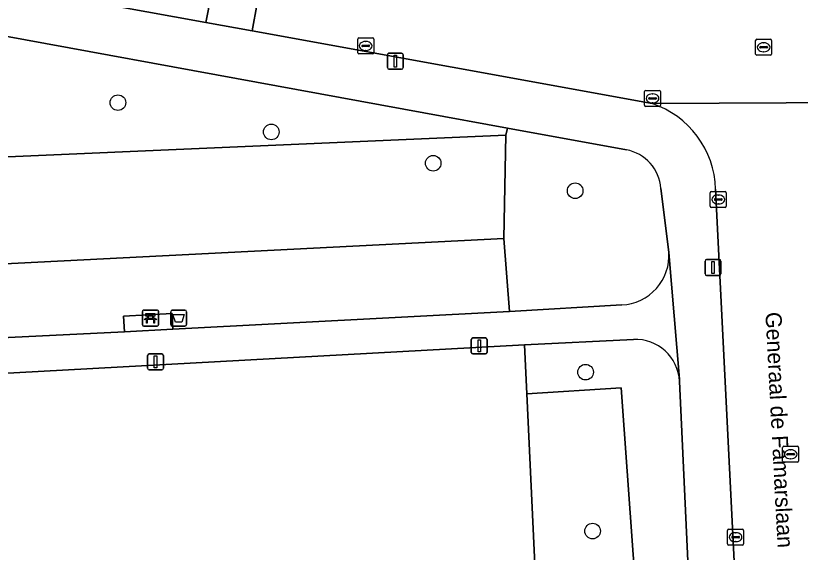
# Model space of a CAD drawing. Extents: x 161084 to 161928, y 385354 to 386522.
# Drawn here: x 161339.99 to 161389.16, y 385413.17 to 385446.78 of the extents above; entities that cross this region are included whole.
import ezdxf

# ---------------------------------------------------------------- set-up
doc = ezdxf.new("R2010")
doc.units = 0
for name, color, linetype in [('IMGEO_Afvalbak', 7, 'Continuous'), ('IMGEO_Bank', 7, 'Continuous'), ('IMGEO_Boom', 7, 'Continuous'), ('IMGEO_Groenvoorziening', 7, 'Continuous'), ('IMGEO_Kolk', 7, 'Continuous'), ('IMGEO_Lichtmast', 7, 'Continuous'), ('IMGEO_Openbare_ruimte_label', 7, 'Continuous'), ('IMGEO_Rijbaan_lokaal_open', 7, 'Continuous'), ('IMGEO_Rioolput', 7, 'Continuous'), ('IMGEO_Voetpad_open', 7, 'Continuous')]:
    doc.layers.add(name, color=color, linetype=linetype)

msp = doc.modelspace()

# ---------------------------------------------------------------- linework, layer by layer
at = {"layer": 'IMGEO_Afvalbak'}
for p, q in [((161349.704, 385427.439), (161349.704, 385428.239)), ((161349.704, 385428.239), (161349.704, 385427.439)), ((161349.804, 385428.339), (161350.594, 385428.339)), ((161350.594, 385428.339), (161349.804, 385428.339)), ((161350.694, 385428.239), (161350.694, 385427.439)), ((161350.694, 385427.439), (161350.694, 385428.239)), ((161350.594, 385427.339), (161349.804, 385427.339)), ((161349.804, 385427.339), (161350.594, 385427.339))]:
    msp.add_line(p, q, dxfattribs=at)
msp.add_lwpolyline([(161349.847, 385428.053), (161350.551, 385428.053), (161350.402, 385427.583), (161349.996, 385427.583), (161349.847, 385428.053)], dxfattribs=at)
for centre, start, end in [((161349.804, 385428.239), 90, 180), ((161349.804, 385428.239), 90, 180), ((161350.594, 385428.239), 0, 90), ((161350.594, 385428.239), 360, 90), ((161349.804, 385427.439), 180, 270), ((161349.804, 385427.439), 180, 270), ((161350.594, 385427.439), 270, 0), ((161350.594, 385427.439), 270, 0)]:
    msp.add_arc(centre, 0.1, start, end, dxfattribs=at)
at = {"layer": 'IMGEO_Bank'}
for p, q in [((161347.938, 385427.417), (161347.938, 385428.258)), ((161347.938, 385428.258), (161347.938, 385427.417)), ((161348.013, 385428.342), (161348.854, 385428.342)), ((161348.854, 385428.342), (161348.013, 385428.342)), ((161348.938, 385428.267), (161348.938, 385427.426)), ((161348.938, 385427.426), (161348.938, 385428.267)), ((161348.635, 385427.74), (161348.242, 385427.74)), ((161348.247, 385427.848), (161348.247, 385427.954)), ((161348.291, 385427.954), (161348.291, 385427.848)), ((161348.579, 385427.96), (161348.297, 385427.96)), ((161348.297, 385427.842), (161348.579, 385427.842)), ((161348.585, 385427.848), (161348.585, 385427.954)), ((161348.629, 385427.954), (161348.629, 385427.848)), ((161348.863, 385427.342), (161348.022, 385427.342)), ((161348.022, 385427.342), (161348.863, 385427.342))]:
    msp.add_line(p, q, dxfattribs=at)
for points in [[(161348.185, 385427.74), (161348.043, 385427.74), (161348.155, 385427.842), (161348.241, 385427.842)], [(161348.241, 385427.96), (161348.155, 385427.96), (161348.155, 385428.121), (161348.718, 385428.121), (161348.718, 385427.96), (161348.635, 385427.96)], [(161348.235, 385427.733), (161348.235, 385427.526), (161348.192, 385427.526), (161348.192, 385427.733)], [(161348.635, 385427.842), (161348.718, 385427.842), (161348.83, 385427.74), (161348.691, 385427.74)], [(161348.685, 385427.733), (161348.685, 385427.526), (161348.641, 385427.526), (161348.641, 385427.733)]]:
    msp.add_lwpolyline(points, dxfattribs=at)
for centre, radius, start, end in [((161348.016, 385428.264), 0.0779, 92.4484, 184.2845), ((161348.016, 385428.264), 0.0779, 92.4484, 184.2845), ((161348.86, 385428.264), 0.0779, 2.4484, 94.2845), ((161348.86, 385428.264), 0.0779, 2.4484, 94.2845), ((161348.185, 385427.733), 0.00671, 2.8957, 87.1043), ((161348.242, 385427.733), 0.00671, 92.8957, 177.1043), ((161348.24, 385427.953), 0.00671, 2.8957, 87.1043), ((161348.24, 385427.849), 0.00671, 272.8957, 357.1043), ((161348.297, 385427.953), 0.00671, 92.8957, 177.1043), ((161348.297, 385427.849), 0.00671, 182.8957, 267.1043), ((161348.579, 385427.953), 0.00671, 2.8957, 87.1043), ((161348.579, 385427.849), 0.00671, 272.8957, 357.1043), ((161348.636, 385427.953), 0.00671, 92.8957, 177.1043), ((161348.636, 385427.849), 0.00671, 182.8957, 267.1043), ((161348.634, 385427.733), 0.00671, 2.8957, 87.1043), ((161348.691, 385427.733), 0.00671, 92.8957, 177.1043), ((161348.016, 385427.42), 0.0779, 182.4484, 274.2845), ((161348.016, 385427.42), 0.0779, 182.4484, 274.2845), ((161348.86, 385427.42), 0.0779, 272.4484, 4.2845), ((161348.86, 385427.42), 0.0779, 272.4484, 4.2845)]:
    msp.add_arc(centre, radius, start, end, dxfattribs=at)
at = {"layer": 'IMGEO_Boom'}
for centre in [(161346.399, 385441.333), (161356.009, 385439.499), (161366.154, 385437.54), (161375.051, 385435.813), (161375.702, 385424.45), (161376.145, 385414.498)]:
    msp.add_circle(centre, 0.489, dxfattribs=at)
at = {"layer": 'IMGEO_Groenvoorziening'}
for points in [[(161320.77, 385446.952), (161321.228, 385437.144), (161370.714, 385439.291), (161370.804, 385439.731), (161323.607, 385448.409)], [(161378.262, 385438.38), (161370.804, 385439.731), (161370.714, 385439.291), (161370.59, 385432.827), (161370.93, 385428.254), (161377.974, 385428.668)], [(161380.926, 385431.966), (161380.42, 385435.957)], [(161370.59, 385432.827), (161321.624, 385430.341), (161321.737, 385428.437)], [(161324.55, 385425.894), (161346.813, 385426.983), (161346.756, 385427.963), (161349.797, 385428.132), (161349.835, 385427.152), (161370.93, 385428.254), (161370.59, 385432.827)], [(161378.706, 385426.506), (161371.881, 385426.171), (161372.03, 385423.091), (161377.944, 385423.479), (161379.429, 385402.579)], [(161382.422, 385405.889), (161381.589, 385423.876)]]:
    msp.add_lwpolyline(points, dxfattribs=at)
for points in [[(161370.714, 385439.291), (161321.228, 385437.144), (161321.624, 385430.341), (161370.59, 385432.827)], [(161372.03, 385423.091), (161371.881, 385426.171), (161327.282, 385423.72), (161328.3, 385410.901), (161328.656, 385403.078), (161328.751, 385400.019), (161372.994, 385402.172)], [(161377.944, 385423.479), (161372.03, 385423.091), (161372.994, 385402.172), (161379.429, 385402.579)]]:
    msp.add_lwpolyline(points, close=True, dxfattribs=at)
for centre, radius, start, end in [((161377.785, 385435.783), 2.641, 3.7869, 79.5916), ((161377.834, 385431.763), 3.099, 272.5877, 3.7496), ((161378.821, 385423.736), 2.772, 2.887, 92.3681)]:
    msp.add_arc(centre, radius, start, end, dxfattribs=at)
at = {"layer": 'IMGEO_Kolk'}
for p, q in [((161361.499, 385445.389), (161362.351, 385445.389)), ((161361.424, 385444.463), (161361.424, 385445.315)), ((161361.683, 385444.883), (161361.683, 385444.895)), ((161362.121, 385444.846), (161361.723, 385444.846)), ((161361.726, 385444.932), (161362.124, 385444.932)), ((161361.912, 385445.169), (161361.937, 385445.169)), ((161362.167, 385444.895), (161362.167, 385444.883)), ((161362.425, 385445.315), (161362.425, 385444.463)), ((161362.351, 385444.389), (161361.499, 385444.389)), ((161361.935, 385444.609), (161361.91, 385444.609)), ((161379.399, 385441.175), (161379.399, 385442.027)), ((161379.474, 385442.101), (161380.326, 385442.101)), ((161380.4, 385442.027), (161380.4, 385441.175)), ((161379.658, 385441.595), (161379.658, 385441.607)), ((161380.096, 385441.558), (161379.698, 385441.558)), ((161379.701, 385441.644), (161380.099, 385441.644)), ((161379.887, 385441.881), (161379.912, 385441.881)), ((161380.142, 385441.607), (161380.142, 385441.595)), ((161380.326, 385441.101), (161379.474, 385441.101)), ((161379.91, 385441.321), (161379.885, 385441.321)), ((161383.519, 385434.841), (161383.519, 385435.693)), ((161383.594, 385435.767), (161384.446, 385435.767)), ((161384.007, 385435.547), (161384.032, 385435.547)), ((161384.52, 385435.693), (161384.52, 385434.841)), ((161383.778, 385435.261), (161383.778, 385435.273)), ((161384.216, 385435.224), (161383.818, 385435.224)), ((161383.821, 385435.31), (161384.219, 385435.31)), ((161384.262, 385435.273), (161384.262, 385435.261)), ((161384.446, 385434.767), (161383.594, 385434.767)), ((161384.03, 385434.987), (161384.005, 385434.987)), ((161384.604, 385413.689), (161384.604, 385414.541)), ((161384.679, 385414.615), (161385.531, 385414.615)), ((161385.092, 385414.395), (161385.117, 385414.395)), ((161385.605, 385414.541), (161385.605, 385413.689)), ((161384.863, 385414.109), (161384.863, 385414.121)), ((161385.301, 385414.072), (161384.903, 385414.072)), ((161384.906, 385414.158), (161385.304, 385414.158)), ((161385.347, 385414.121), (161385.347, 385414.109)), ((161385.531, 385413.615), (161384.679, 385413.615)), ((161385.115, 385413.835), (161385.09, 385413.835))]:
    msp.add_line(p, q, dxfattribs=at)
for points in [[(161361.499, 385445.389), (161362.351, 385445.389)], [(161361.424, 385444.463), (161361.424, 385445.315)], [(161362.425, 385445.315), (161362.425, 385444.463)], [(161362.351, 385444.389), (161361.499, 385444.389)], [(161379.399, 385441.175), (161379.399, 385442.027)], [(161379.474, 385442.101), (161380.326, 385442.101)], [(161380.4, 385442.027), (161380.4, 385441.175)], [(161380.326, 385441.101), (161379.474, 385441.101)], [(161383.519, 385434.841), (161383.519, 385435.693)], [(161383.594, 385435.767), (161384.446, 385435.767)], [(161384.52, 385435.693), (161384.52, 385434.841)], [(161384.446, 385434.767), (161383.594, 385434.767)], [(161384.604, 385413.689), (161384.604, 385414.541)], [(161384.679, 385414.615), (161385.531, 385414.615)], [(161385.605, 385414.541), (161385.605, 385413.689)], [(161385.531, 385413.615), (161384.679, 385413.615)]]:
    msp.add_lwpolyline(points, dxfattribs=at)
for centre, radius, start, end in [((161361.501, 385445.313), 0.0765, 91.552, 178.448), ((161361.501, 385445.313), 0.0765, 91.552, 178.448), ((161362.349, 385445.313), 0.0765, 1.552, 88.448), ((161362.349, 385445.313), 0.0765, 1.552, 88.448), ((161361.723, 385444.892), 0.0403, 85.8775, 175.7526), ((161361.72, 385444.882), 0.0366, 178.938, 274.7102), ((161362.124, 385444.889), 0.043, 264.8664, 352.4533), ((161362.128, 385444.894), 0.0386, 1.7309, 96.639), ((161361.501, 385444.465), 0.0765, 181.552, 268.448), ((161361.501, 385444.465), 0.0765, 181.552, 268.448), ((161362.349, 385444.465), 0.0765, 271.552, 358.448), ((161362.349, 385444.465), 0.0765, 271.552, 358.448), ((161379.476, 385442.025), 0.0765, 91.552, 178.448), ((161379.476, 385442.025), 0.0765, 91.552, 178.448), ((161380.324, 385442.025), 0.0765, 1.552, 88.448), ((161380.324, 385442.025), 0.0765, 1.552, 88.448), ((161379.698, 385441.604), 0.0403, 85.8775, 175.7526), ((161379.695, 385441.594), 0.0366, 178.938, 274.7102), ((161380.099, 385441.601), 0.043, 264.8664, 352.4533), ((161380.103, 385441.606), 0.0386, 1.7309, 96.639), ((161379.476, 385441.177), 0.0765, 181.552, 268.448), ((161379.476, 385441.177), 0.0765, 181.552, 268.448), ((161380.324, 385441.177), 0.0765, 271.552, 358.448), ((161380.324, 385441.177), 0.0765, 271.552, 358.448), ((161383.596, 385435.691), 0.0765, 91.552, 178.448), ((161383.596, 385435.691), 0.0765, 91.552, 178.448), ((161384.444, 385435.691), 0.0765, 1.552, 88.448), ((161384.444, 385435.691), 0.0765, 1.552, 88.448), ((161383.818, 385435.27), 0.0403, 85.8775, 175.7526), ((161383.815, 385435.26), 0.0366, 178.938, 274.7102), ((161384.219, 385435.267), 0.043, 264.8664, 352.4533), ((161384.223, 385435.272), 0.0386, 1.7309, 96.639), ((161383.596, 385434.843), 0.0765, 181.552, 268.448), ((161383.596, 385434.843), 0.0765, 181.552, 268.448), ((161384.444, 385434.843), 0.0765, 271.552, 358.448), ((161384.444, 385434.843), 0.0765, 271.552, 358.448), ((161384.681, 385414.539), 0.0765, 91.552, 178.448), ((161384.681, 385414.539), 0.0765, 91.552, 178.448), ((161385.529, 385414.539), 0.0765, 1.552, 88.448), ((161385.529, 385414.539), 0.0765, 1.552, 88.448), ((161384.903, 385414.118), 0.0403, 85.8775, 175.7526), ((161384.9, 385414.108), 0.0366, 178.938, 274.7102), ((161385.304, 385414.115), 0.043, 264.8664, 352.4533), ((161385.308, 385414.12), 0.0386, 1.7309, 96.639), ((161384.681, 385413.691), 0.0765, 181.552, 268.448), ((161384.681, 385413.691), 0.0765, 181.552, 268.448), ((161385.529, 385413.691), 0.0765, 271.552, 358.448), ((161385.529, 385413.691), 0.0765, 271.552, 358.448)]:
    msp.add_arc(centre, radius, start, end, dxfattribs=at)
for centre, major_axis, ratio, start_param, end_param in [((161361.911, 385444.889), (-0.387, 0.002), 0.722429, 4.712389, 7.853982), ((161361.936, 385444.889), (-0.39, 0.002), 0.717154, 1.570796, 4.712389), ((161379.886, 385441.601), (-0.387, 0.002), 0.722429, 4.712389, 7.853982), ((161379.911, 385441.601), (-0.39, 0.002), 0.717154, 1.570796, 4.712389), ((161384.006, 385435.267), (-0.387, 0.002), 0.722429, 4.712389, 7.853982), ((161384.031, 385435.267), (-0.39, 0.002), 0.717154, 1.570796, 4.712389), ((161385.091, 385414.115), (-0.387, 0.002), 0.722429, 4.712389, 7.853982), ((161385.116, 385414.115), (-0.39, 0.002), 0.717154, 1.570796, 4.712389)]:
    msp.add_ellipse(centre, major_axis=major_axis, ratio=ratio, start_param=start_param, end_param=end_param, dxfattribs=at)
at = {"layer": 'IMGEO_Lichtmast'}
for p, q in [((161363.381, 385444.427), (161364.171, 385444.427)), ((161364.171, 385444.427), (161363.381, 385444.427)), ((161363.281, 385443.527), (161363.281, 385444.327)), ((161363.281, 385444.327), (161363.281, 385443.527)), ((161364.271, 385444.327), (161364.271, 385443.527)), ((161364.271, 385443.527), (161364.271, 385444.327)), ((161364.171, 385443.427), (161363.381, 385443.427)), ((161363.381, 385443.427), (161364.171, 385443.427)), ((161383.191, 385430.608), (161383.191, 385431.408)), ((161383.191, 385431.408), (161383.191, 385430.608)), ((161383.291, 385431.508), (161384.081, 385431.508)), ((161384.081, 385431.508), (161383.291, 385431.508)), ((161384.181, 385431.408), (161384.181, 385430.608)), ((161384.181, 385430.608), (161384.181, 385431.408)), ((161384.081, 385430.508), (161383.291, 385430.508)), ((161383.291, 385430.508), (161384.081, 385430.508)), ((161368.543, 385425.692), (161368.543, 385426.492)), ((161368.543, 385426.492), (161368.543, 385425.692)), ((161368.643, 385426.592), (161369.433, 385426.592)), ((161369.433, 385426.592), (161368.643, 385426.592)), ((161369.533, 385426.492), (161369.533, 385425.692)), ((161369.533, 385425.692), (161369.533, 385426.492)), ((161348.257, 385424.695), (161348.257, 385425.495)), ((161348.257, 385425.495), (161348.257, 385424.695)), ((161348.357, 385425.595), (161349.147, 385425.595)), ((161349.147, 385425.595), (161348.357, 385425.595)), ((161349.247, 385425.495), (161349.247, 385424.695)), ((161349.247, 385424.695), (161349.247, 385425.495)), ((161369.433, 385425.592), (161368.643, 385425.592)), ((161368.643, 385425.592), (161369.433, 385425.592)), ((161349.147, 385424.595), (161348.357, 385424.595)), ((161348.357, 385424.595), (161349.147, 385424.595))]:
    msp.add_line(p, q, dxfattribs=at)
for points in [[(161363.701, 385444.302), (161363.851, 385444.302), (161363.851, 385443.552), (161363.701, 385443.552), (161363.701, 385444.302)], [(161383.611, 385431.383), (161383.761, 385431.383), (161383.761, 385430.633), (161383.611, 385430.633), (161383.611, 385431.383)], [(161368.963, 385426.467), (161369.113, 385426.467), (161369.113, 385425.717), (161368.963, 385425.717), (161368.963, 385426.467)], [(161348.677, 385425.47), (161348.827, 385425.47), (161348.827, 385424.72), (161348.677, 385424.72), (161348.677, 385425.47)]]:
    msp.add_lwpolyline(points, dxfattribs=at)
for centre, start, end in [((161363.381, 385444.327), 90, 180), ((161363.381, 385444.327), 90, 180), ((161364.171, 385444.327), 0, 90), ((161364.171, 385444.327), 360, 90), ((161363.381, 385443.527), 180, 270), ((161363.381, 385443.527), 180, 270), ((161364.171, 385443.527), 270, 0), ((161364.171, 385443.527), 270, 0), ((161383.291, 385431.408), 90, 180), ((161383.291, 385431.408), 90, 180), ((161384.081, 385431.408), 0, 90), ((161384.081, 385431.408), 360, 90), ((161383.291, 385430.608), 180, 270), ((161383.291, 385430.608), 180, 270), ((161384.081, 385430.608), 270, 0), ((161384.081, 385430.608), 270, 0), ((161368.643, 385426.492), 90, 180), ((161368.643, 385426.492), 90, 180), ((161369.433, 385426.492), 0, 90), ((161369.433, 385426.492), 360, 90), ((161368.643, 385425.692), 180, 270), ((161368.643, 385425.692), 180, 270), ((161369.433, 385425.692), 270, 0), ((161369.433, 385425.692), 270, 0), ((161348.357, 385425.495), 90, 180), ((161348.357, 385425.495), 90, 180), ((161349.147, 385425.495), 0, 90), ((161349.147, 385425.495), 360, 90), ((161348.357, 385424.695), 180, 270), ((161348.357, 385424.695), 180, 270), ((161349.147, 385424.695), 270, 0), ((161349.147, 385424.695), 270, 0)]:
    msp.add_arc(centre, 0.1, start, end, dxfattribs=at)
at = {"layer": 'IMGEO_Rijbaan_lokaal_open'}
for points in [[(161325.781, 385451.088), (161351.905, 385446.354), (161353.24, 385453.143), (161327.794, 385457.821)], [(161429.402, 385450.214), (161420.142, 385449.74), (161407.241, 385449.079), (161406.226, 385449.027), (161399.328, 385448.674), (161398.109, 385448.611), (161384.362, 385447.912), (161382.433, 385448.035), (161356.06, 385452.696), (161354.803, 385445.84), (161379.871, 385441.275), (161396.667, 385441.355), (161399.543, 385441.489), (161400.55, 385441.508)], [(161396.667, 385441.355), (161379.871, 385441.275)], [(161383.849, 385435.924), (161385.609, 385400.952), (161386.409, 385384.373), (161387.194, 385369.169)]]:
    msp.add_lwpolyline(points, dxfattribs=at)
msp.add_lwpolyline([(161356.06, 385452.696), (161353.24, 385453.143), (161351.905, 385446.354), (161354.803, 385445.84)], close=True, dxfattribs=at)
msp.add_arc((161378.042, 385435.761), 5.81, 1.6084, 71.6467, dxfattribs=at)
at = {"layer": 'IMGEO_Rioolput'}
for p, q in [((161386.362, 385444.376), (161386.362, 385445.228)), ((161386.437, 385445.302), (161387.289, 385445.302)), ((161386.664, 385444.845), (161387.062, 385444.845)), ((161386.85, 385445.082), (161386.875, 385445.082)), ((161387.363, 385445.228), (161387.363, 385444.376)), ((161386.621, 385444.796), (161386.621, 385444.808)), ((161387.059, 385444.759), (161386.661, 385444.759)), ((161386.873, 385444.522), (161386.848, 385444.522)), ((161387.105, 385444.808), (161387.105, 385444.796)), ((161387.289, 385444.302), (161386.437, 385444.302)), ((161388.13, 385419.807), (161388.982, 385419.807)), ((161388.055, 385418.881), (161388.055, 385419.733)), ((161388.314, 385419.301), (161388.314, 385419.313)), ((161388.357, 385419.35), (161388.755, 385419.35)), ((161388.543, 385419.587), (161388.568, 385419.587)), ((161388.798, 385419.313), (161388.798, 385419.301)), ((161389.056, 385419.733), (161389.056, 385418.881)), ((161388.982, 385418.807), (161388.13, 385418.807)), ((161388.752, 385419.264), (161388.354, 385419.264)), ((161388.566, 385419.027), (161388.541, 385419.027))]:
    msp.add_line(p, q, dxfattribs=at)
for points in [[(161386.362, 385444.376), (161386.362, 385445.228)], [(161386.437, 385445.302), (161387.289, 385445.302)], [(161387.363, 385445.228), (161387.363, 385444.376)], [(161387.289, 385444.302), (161386.437, 385444.302)], [(161388.13, 385419.807), (161388.982, 385419.807)], [(161388.055, 385418.881), (161388.055, 385419.733)], [(161389.056, 385419.733), (161389.056, 385418.881)], [(161388.982, 385418.807), (161388.13, 385418.807)]]:
    msp.add_lwpolyline(points, dxfattribs=at)
for centre, radius, start, end in [((161386.439, 385445.226), 0.0765, 91.552, 178.448), ((161386.439, 385445.226), 0.0765, 91.552, 178.448), ((161386.661, 385444.805), 0.0403, 85.8775, 175.7526), ((161387.066, 385444.807), 0.0386, 1.7309, 96.639), ((161387.287, 385445.226), 0.0765, 1.552, 88.448), ((161387.287, 385445.226), 0.0765, 1.552, 88.448), ((161386.439, 385444.378), 0.0765, 181.552, 268.448), ((161386.439, 385444.378), 0.0765, 181.552, 268.448), ((161386.658, 385444.795), 0.0366, 178.938, 274.7102), ((161387.062, 385444.802), 0.043, 264.8664, 352.4533), ((161387.287, 385444.378), 0.0765, 271.552, 358.448), ((161387.287, 385444.378), 0.0765, 271.552, 358.448), ((161388.132, 385419.731), 0.0765, 91.552, 178.448), ((161388.132, 385419.731), 0.0765, 91.552, 178.448), ((161388.98, 385419.731), 0.0765, 1.552, 88.448), ((161388.98, 385419.731), 0.0765, 1.552, 88.448), ((161388.354, 385419.31), 0.0403, 85.8775, 175.7526), ((161388.351, 385419.3), 0.0366, 178.938, 274.7102), ((161388.755, 385419.307), 0.043, 264.8664, 352.4533), ((161388.759, 385419.312), 0.0386, 1.7309, 96.639), ((161388.132, 385418.883), 0.0765, 181.552, 268.448), ((161388.132, 385418.883), 0.0765, 181.552, 268.448), ((161388.98, 385418.883), 0.0765, 271.552, 358.448), ((161388.98, 385418.883), 0.0765, 271.552, 358.448)]:
    msp.add_arc(centre, radius, start, end, dxfattribs=at)
for centre, major_axis, ratio, start_param, end_param in [((161386.849, 385444.802), (-0.387, 0.002), 0.722429, 4.712389, 7.853982), ((161386.874, 385444.802), (-0.39, 0.002), 0.717154, 1.570796, 4.712389), ((161388.542, 385419.307), (-0.387, 0.002), 0.722429, 4.712389, 7.853982), ((161388.567, 385419.307), (-0.39, 0.002), 0.717154, 1.570796, 4.712389)]:
    msp.add_ellipse(centre, major_axis=major_axis, ratio=ratio, start_param=start_param, end_param=end_param, dxfattribs=at)
at = {"layer": 'IMGEO_Voetpad_open'}
for points in [[(161317.076, 385452.073), (161322.906, 385448.466), (161323.607, 385448.409), (161370.804, 385439.731), (161378.262, 385438.38)], [(161379.871, 385441.275), (161354.803, 385445.84), (161351.905, 385446.354), (161325.781, 385451.088)], [(161380.42, 385435.957), (161380.926, 385431.966), (161380.928, 385431.955), (161381.591, 385424.003), (161381.589, 385423.876), (161382.422, 385405.889)], [(161385.609, 385400.952), (161383.849, 385435.924)], [(161381.589, 385423.876), (161381.591, 385424.003), (161380.928, 385431.955), (161380.926, 385431.966)], [(161377.974, 385428.668), (161370.93, 385428.254), (161349.835, 385427.152), (161346.813, 385426.983), (161324.55, 385425.894), (161324.461, 385425.883), (161316.909, 385425.792), (161307.393, 385425.285), (161304.852, 385425.15), (161288.506, 385424.279), (161285.837, 385424.137), (161269.853, 385423.285), (161267.245, 385423.146), (161256.938, 385422.597), (161257.613, 385418.443), (161257.619, 385418.421)], [(161317.628, 385423.461), (161324.496, 385423.565), (161327.282, 385423.72), (161371.881, 385426.171), (161378.706, 385426.506)]]:
    msp.add_lwpolyline(points, dxfattribs=at)
msp.add_lwpolyline([(161349.797, 385428.132), (161346.756, 385427.963), (161346.813, 385426.983), (161349.835, 385427.152)], close=True, dxfattribs=at)
for centre, radius, start, end in [((161378.042, 385435.761), 5.81, 1.6084, 71.6467), ((161377.785, 385435.783), 2.641, 3.7869, 79.5916), ((161377.834, 385431.763), 3.099, 272.5877, 3.7496), ((161378.821, 385423.736), 2.772, 2.887, 92.3681)]:
    msp.add_arc(centre, radius, start, end, dxfattribs=at)

# ---------------------------------------------------------------- texts
at = {"layer": 'IMGEO_Openbare_ruimte_label'}
msp.add_text('Generaal de Famarslaan', height=1, rotation=272.9797, dxfattribs=at).set_placement((161386.973, 385428.194))

doc.saveas('drawing.dxf')
